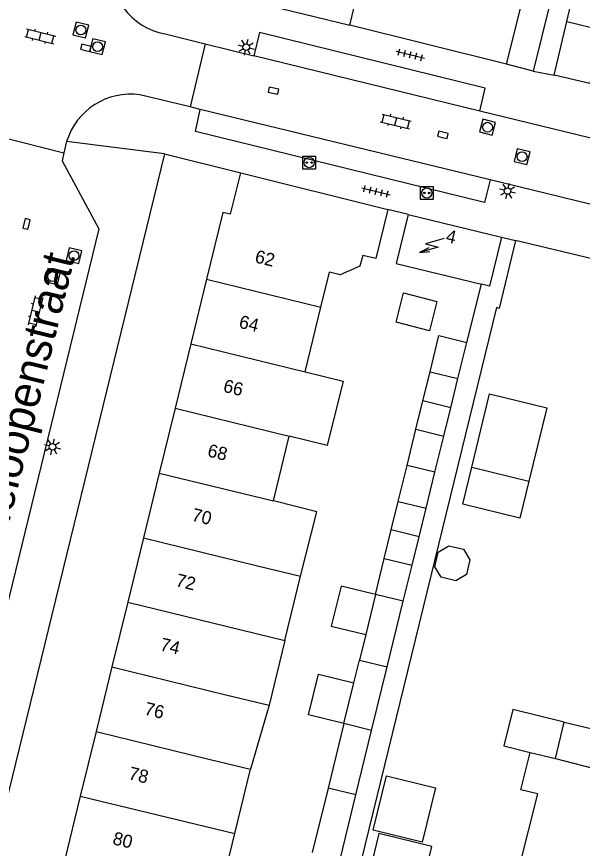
# Model space of a CAD drawing. Extents: x 128000 to 131008, y 398996 to 402500.
# Drawn here: x 128108.9 to 128152.2, y 399424.2 to 399488 of the extents above; entities that cross this region are included whole.
import ezdxf

# ---------------------------------------------------------------- set-up
doc = ezdxf.new("R2010")
doc.units = 0
for name, color, linetype in [('gg-afsc-muur', 7, 'Continuous'), ('gg-anno-huisnummerreeks BGT', 7, 'Continuous'), ('gg-anno-openbare ruimte label', 7, 'Continuous'), ('gg-bbg-bijgebouw', 7, 'Continuous'), ('gg-bbg-gedigitaliseerde bebouwing', 7, 'Continuous'), ('gg-bbg-gedigitaliseerde bijgebouw', 7, 'Continuous'), ('gg-bbg-hoofdgebouw', 7, 'Continuous'), ('gg-bbg-luifel en loopbrug', 7, 'Continuous'), ('gg-bbg-tussenscheiding', 7, 'Continuous'), ('gg-knt-verharding', 7, 'Continuous'), ('gg-knt-verharding nz', 7, 'Continuous'), ('gt-grn-weggrens', 7, 'Continuous'), ('gt-symb-klinker verharding', 7, 'Continuous'), ('gt-symb-kolk', 7, 'Continuous'), ('gt-symb-laadpunt elektrisch vervoer', 7, 'Continuous'), ('gt-symb-lichtmast', 7, 'Continuous'), ('gt-symb-rioolschacht', 7, 'Continuous'), ('gt-symb-tegel verharding', 7, 'Continuous'), ('gt-symb-trafo symbool', 7, 'Continuous')]:
    doc.layers.add(name, color=color, linetype=linetype)

# ---------------------------------------------------------------- blocks, each defined once
blk = doc.blocks.new('gt0-LMAST')
at = {"layer": 'gt-symb-lichtmast'}
for p, q in [((-0.182, 0.173), (-0.447, 0.438)), ((-0.005, 0.246), (-0.005, 0.621)), ((0.172, 0.173), (0.437, 0.438)), ((-0.255, -0.004), (-0.63, -0.004)), ((-0.182, -0.181), (-0.447, -0.446)), ((-0.005, -0.254), (-0.005, -0.629)), ((0.437, -0.446), (0.172, -0.181)), ((0.245, -0.004), (0.62, -0.004))]:
    blk.add_line(p, q, dxfattribs=at)
blk.add_circle((-0.005, -0.004), 0.25, dxfattribs=at)
blk = doc.blocks.new('gt0-KL1')
at = {"layer": 'gt-symb-klinker verharding'}
for p, q in [((-1.15, 0.3), (1.15, 0.3)), ((-1, -0.3), (-1, 0.3)), ((-0.5, 0.3), (-0.5, 0.45)), ((0, -0.3), (0, 0.3)), ((0.5, 0.3), (0.5, 0.45)), ((1, -0.3), (1, 0.3)), ((-1.15, -0.3), (1.15, -0.3)), ((-0.5, -0.45), (-0.5, -0.3)), ((0.5, -0.45), (0.5, -0.3))]:
    blk.add_line(p, q, dxfattribs=at)
blk = doc.blocks.new('gt0-RS')
at = {"layer": 'gt-symb-rioolschacht'}
blk.add_lwpolyline([(-0.5, -0.5), (0.5, -0.5), (0.5, 0.5), (-0.5, 0.5)], close=True, dxfattribs=at)
blk.add_circle((0, 0), 0.375, dxfattribs=at)
blk = doc.blocks.new('gt0-KOLK')
at = {"layer": 'gt-symb-kolk'}
blk.add_lwpolyline([(0, 0), (0.375, 0), (0.375, 0.4), (-0.375, 0.4), (-0.375, 0), (0, 0)], dxfattribs=at)
blk = doc.blocks.new('gt0-HSP')
at = {"layer": 'gt-symb-trafo symbool'}
for points in [[(0.771, 0.746), (-0.529, -0.004), (0.471, -0.004), (-0.829, -0.754)], [(-0.217, -0.24), (-0.829, -0.754), (-0.077, -0.48)]]:
    blk.add_lwpolyline(points, dxfattribs=at)
blk = doc.blocks.new('gt0-LEV')
at = {"layer": 'gt-symb-laadpunt elektrisch vervoer'}
blk.add_lwpolyline([(-0.486, 0.501), (0.486, 0.501), (0.486, -0.499), (-0.486, -0.499)], close=True, dxfattribs=at)
for centre, radius in [((0, 0), 0.393), ((-0.186, 0), 0.0566), ((0.186, 0), 0.0566)]:
    blk.add_circle(centre, radius, dxfattribs=at)
blk = doc.blocks.new('gt0-TEG1')
at = {"layer": 'gt-symb-tegel verharding'}
for p, q in [((-1.125, 0), (1.125, 0)), ((-0.9, -0.25), (-0.9, 0.25)), ((-0.45, -0.25), (-0.45, 0.25)), ((0, -0.25), (0, 0.25)), ((0.45, -0.25), (0.45, 0.25)), ((0.9, -0.25), (0.9, 0.25))]:
    blk.add_line(p, q, dxfattribs=at)

msp = doc.modelspace()

# ---------------------------------------------------------------- linework, layer by layer
at = {"layer": 'gg-afsc-muur'}
for p, q in [((128151.053, 399487.623), (128151.76, 399490.54)), ((128146.442, 399484.356), (128134.42, 399487.35)), ((128120.22, 399477.49), (128126.069, 399476.035)), ((128159.171, 399467.948), (128147.117, 399470.851)), ((128143.386, 399463.032), (128144.53, 399467.488))]:
    msp.add_line(p, q, dxfattribs=at)
msp.add_lwpolyline([(128147.117, 399470.851), (128145.866, 399465.631), (128145.66, 399465.699), (128126.727, 399388.221)], dxfattribs=at)
at = {"layer": 'gg-bbg-bijgebouw'}
for p, q in [((128149.755, 399488.981), (128148.487, 399483.828)), ((128150.079, 399483.529), (128151.053, 399487.623)), ((128148.487, 399483.828), (128146.442, 399484.356)), ((128152.827, 399482.894), (128150.079, 399483.529)), ((128142.709, 399460.264), (128143.386, 399463.032)), ((128140.951, 399453.081), (128141.63, 399455.852)), ((128140.274, 399450.316), (128140.951, 399453.081)), ((128138.53, 399443.185), (128139.207, 399445.953)), ((128137.3, 399438.156), (128138.53, 399443.185)), ((128136.104, 399433.284), (128137.3, 399438.156)), ((128134.893, 399428.337), (128136.104, 399433.284)), ((128133.683, 399423.392), (128134.893, 399428.337))]:
    msp.add_line(p, q, dxfattribs=at)
msp.add_lwpolyline([(128151.053, 399487.623), (128153.797, 399486.97), (128152.827, 399482.894)], dxfattribs=at)
at = {"layer": 'gg-bbg-gedigitaliseerde bebouwing'}
for p, q in [((128134.42, 399487.35), (128135.661, 399492.446)), ((128132.209, 399465.739), (128132.864, 399468.415)), ((128130.996, 399460.78), (128132.209, 399465.739)), ((128128.574, 399450.883), (128129.785, 399455.832)), ((128129.45, 399440.169), (128130.657, 399445.109)), ((128129.45, 399440.169), (128128.239, 399435.21)), ((128128.239, 399435.21), (128126.82, 399430.303)), ((128150.183, 399431.131), (128150.861, 399433.916)), ((128148.243, 399431.603), (128150.183, 399431.131)), ((128125.616, 399425.373), (128126.82, 399430.303)), ((128148.799, 399428.416), (128147.403, 399422.853)), ((128124.402, 399420.404), (128125.616, 399425.373))]:
    msp.add_line(p, q, dxfattribs=at)
for points in [[(128137.345, 399473.229), (128136.424, 399469.455), (128135.415, 399469.698)], [(128135.415, 399469.698), (128135.21, 399468.873), (128133.69, 399468.213), (128132.864, 399468.415)], [(128130.996, 399460.78), (128133.91, 399460.067), (128132.699, 399455.119), (128129.785, 399455.832)], [(128130.657, 399445.109), (128131.897, 399450.049), (128128.574, 399450.883)], [(128150.861, 399433.916), (128152.995, 399433.396), (128154.355, 399438.982)], [(128148.799, 399428.416), (128147.541, 399428.722), (128148.243, 399431.603)]]:
    msp.add_lwpolyline(points, dxfattribs=at)
at = {"layer": 'gg-bbg-gedigitaliseerde bijgebouw'}
for p, q in [((128146.442, 399484.356), (128147.718, 399489.477)), ((128140.575, 399460.786), (128142.709, 399460.264)), ((128138.818, 399453.606), (128139.496, 399456.374)), ((128139.496, 399456.374), (128141.63, 399455.852)), ((128138.141, 399450.838), (128138.818, 399453.606)), ((128143.777, 399453.472), (128148.149, 399452.407)), ((128138.141, 399450.838), (128140.274, 399450.316)), ((128136.396, 399443.707), (128137.074, 399446.475)), ((128137.074, 399446.475), (128139.207, 399445.953)), ((128136.396, 399443.707), (128135.645, 399440.637)), ((128135.645, 399440.637), (128135.165, 399438.678)), ((128134.737, 399436.93), (128135.165, 399438.678)), ((128133.973, 399433.805), (128134.737, 399436.93)), ((128133.973, 399433.805), (128132.762, 399428.857)), ((128132.762, 399428.857), (128131.552, 399423.914))]:
    msp.add_line(p, q, dxfattribs=at)
for points in [[(128140.575, 399460.786), (128141.253, 399463.554), (128143.386, 399463.032)], [(128148.149, 399452.407), (128147.455, 399449.555), (128143.083, 399450.62), (128143.777, 399453.472)], [(128141.212, 399446.957), (128142.027, 399447.445), (128143.137, 399447.174), (128143.635, 399446.364), (128143.36, 399445.239), (128142.545, 399444.75), (128141.434, 399445.022), (128140.936, 399445.831), (128141.212, 399446.957)]]:
    msp.add_lwpolyline(points, dxfattribs=at)
at = {"layer": 'gg-bbg-hoofdgebouw'}
for p, q in [((128125.69, 399489.49), (128134.42, 399487.35)), ((128125.293, 399472.857), (128126.069, 399476.035)), ((128126.069, 399476.035), (128137.345, 399473.229)), ((128138.91, 399472.84), (128146.05, 399471.1)), ((128123.46, 399467.884), (128122.25, 399462.932)), ((128122.25, 399462.932), (128121.041, 399457.981)), ((128121.041, 399457.981), (128119.829, 399453.02)), ((128119.829, 399453.02), (128118.617, 399448.059)), ((128118.617, 399448.059), (128117.409, 399443.117)), ((128117.409, 399443.117), (128116.197, 399438.156)), ((128116.197, 399438.156), (128114.985, 399433.195)), ((128114.985, 399433.195), (128113.776, 399428.244)), ((128113.776, 399428.244), (128112.566, 399423.293))]:
    msp.add_line(p, q, dxfattribs=at)
for points in [[(128125.293, 399472.857), (128124.71, 399473), (128123.46, 399467.884)], [(128138.91, 399472.84), (128137.99, 399469.07), (128144.53, 399467.488)], [(128146.05, 399471.1), (128145.14, 399467.34), (128144.53, 399467.488)]]:
    msp.add_lwpolyline(points, dxfattribs=at)
at = {"layer": 'gg-bbg-luifel en loopbrug'}
for p, q in [((128140.029, 399458.553), (128140.575, 399460.786)), ((128142.162, 399458.027), (128142.709, 399460.264)), ((128139.496, 399456.374), (128140.029, 399458.553)), ((128142.162, 399458.027), (128140.029, 399458.553)), ((128141.63, 399455.852), (128142.162, 399458.027)), ((128137.606, 399448.651), (128138.141, 399450.838)), ((128139.738, 399448.123), (128140.274, 399450.316)), ((128137.074, 399446.475), (128137.606, 399448.651)), ((128139.738, 399448.123), (128137.606, 399448.651)), ((128139.207, 399445.953), (128139.738, 399448.123))]:
    msp.add_line(p, q, dxfattribs=at)
for points in [[(128138.551, 399466.827), (128141.104, 399466.172), (128140.529, 399463.931), (128137.976, 399464.587), (128138.551, 399466.827)], [(128143.777, 399453.472), (128145.144, 399459.081), (128149.516, 399458.017), (128148.149, 399452.407)], [(128136.396, 399443.707), (128133.755, 399444.353), (128133.004, 399441.283), (128135.645, 399440.637)], [(128133.973, 399433.805), (128131.256, 399434.468), (128132.019, 399437.593), (128134.737, 399436.93)], [(128150.861, 399433.916), (128146.925, 399434.879), (128146.244, 399432.092), (128148.243, 399431.603)], [(128136.212, 399425.647), (128137.229, 399429.81), (128140.997, 399428.89), (128139.979, 399424.727), (128136.212, 399425.647)], [(128136.66, 399425.371), (128135.967, 399422.523), (128137.898, 399422.053), (128140.137, 399421.995), (128140.718, 399424.384), (128136.66, 399425.371)]]:
    msp.add_lwpolyline(points, dxfattribs=at)
at = {"layer": 'gg-bbg-tussenscheiding'}
for p, q in [((128123.46, 399467.884), (128132.209, 399465.739)), ((128122.25, 399462.932), (128130.996, 399460.78)), ((128121.041, 399457.981), (128129.785, 399455.832)), ((128140.951, 399453.081), (128138.818, 399453.606)), ((128119.829, 399453.02), (128128.574, 399450.883)), ((128118.617, 399448.059), (128127.358, 399445.915)), ((128127.358, 399445.915), (128130.657, 399445.109)), ((128138.53, 399443.185), (128136.396, 399443.707)), ((128117.409, 399443.117), (128129.45, 399440.169)), ((128135.165, 399438.678), (128137.3, 399438.156)), ((128116.197, 399438.156), (128124.936, 399436.017)), ((128124.936, 399436.017), (128128.239, 399435.21)), ((128114.985, 399433.195), (128123.723, 399431.06)), ((128136.104, 399433.284), (128133.973, 399433.805)), ((128123.723, 399431.06), (128126.82, 399430.303)), ((128150.183, 399431.131), (128156.254, 399429.57)), ((128134.893, 399428.337), (128132.762, 399428.857)), ((128113.776, 399428.244), (128125.616, 399425.373))]:
    msp.add_line(p, q, dxfattribs=at)
at = {"layer": 'gg-knt-verharding'}
for p, q in [((128120.27, 399486.68), (128123.351, 399485.924)), ((128123.351, 399485.924), (128122.208, 399481.08)), ((128123.351, 399485.924), (128127.075, 399485.011)), ((128122.208, 399481.08), (128118.35, 399482.02)), ((128122.969, 399480.895), (128122.208, 399481.08)), ((128153.986, 399478.413), (128144.389, 399480.766)), ((128107.683, 399478.785), (128112.527, 399477.576)), ((128112.731, 399478.431), (128112.527, 399477.576)), ((128120.22, 399477.49), (128100.001, 399394.72)), ((128152.814, 399473.625), (128145.18, 399475.485)), ((128138.91, 399472.84), (128137.345, 399473.229))]:
    msp.add_line(p, q, dxfattribs=at)
for points in [[(128144.389, 399480.766), (128144.81, 399482.536), (128127.512, 399486.799), (128127.075, 399485.011)], [(128145.18, 399475.485), (128144.744, 399473.748), (128122.595, 399479.206), (128122.969, 399480.895)], [(128112.527, 399477.576), (128112.38, 399476.96), (128115.21, 399471.75), (128105.823, 399433.351)]]:
    msp.add_lwpolyline(points, dxfattribs=at)
for centre, radius, start, end in [((128121.153, 399491.599), 4.998, 172.31273, 259.82245), ((128117.647, 399476.927), 5.141, 82.14276, 162.99208)]:
    msp.add_arc(centre, radius, start, end, dxfattribs=at)
at = {"layer": 'gg-knt-verharding nz'}
for p, q in [((128144.389, 399480.766), (128127.075, 399485.011)), ((128145.18, 399475.485), (128122.969, 399480.895)), ((128146.05, 399471.1), (128147.117, 399470.851))]:
    msp.add_line(p, q, dxfattribs=at)
at = {"layer": 'gt-grn-weggrens'}
for p, q in [((128148.487, 399483.828), (128150.079, 399483.529)), ((128120.22, 399477.49), (128112.731, 399478.431))]:
    msp.add_line(p, q, dxfattribs=at)

# ---------------------------------------------------------------- block references
at = {"layer": 'gt-symb-klinker verharding'}
for p, rotation in [((128110.708, 399486.497), -13.883418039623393), ((128137.95, 399479.969), -13.716469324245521), ((128110.363, 399465.416), 76.22785456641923)]:
    msp.add_blockref('gt0-KL1', p, dxfattribs=dict(at, rotation=rotation))
at = {"layer": 'gt-symb-kolk'}
for p, rotation in [((128114.158, 399485.414), -13.772145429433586), ((128128.535, 399482.131), -11.973022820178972), ((128141.515, 399478.749), -13.772145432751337), ((128109.853, 399472.066), 76.22785456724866)]:
    msp.add_blockref('gt0-KOLK', p, dxfattribs=dict(at, rotation=rotation))
at = {"layer": 'gt-symb-laadpunt elektrisch vervoer'}
for p in [(128131.314, 399476.818), (128140.324, 399474.487)]:
    msp.add_blockref('gt0-LEV', p, dxfattribs=at)
at = {"layer": 'gt-symb-lichtmast'}
for p, rotation in [((128126.488, 399485.67), -13.772145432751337), ((128146.521, 399474.639), -13.772145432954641), ((128111.638, 399455.038), 76.22785456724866)]:
    msp.add_blockref('gt0-LMAST', p, dxfattribs=dict(at, rotation=rotation))
at = {"layer": 'gt-symb-rioolschacht'}
for p, rotation in [((128113.819, 399486.978), -13.772145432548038), ((128115.098, 399485.712), -13.772145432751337), ((128144.981, 399479.533), -13.716469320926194), ((128147.633, 399477.278), -13.716469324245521), ((128113.301, 399469.68), -13.772145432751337), ((128111.657, 399468.081), -13.772145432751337)]:
    msp.add_blockref('gt0-RS', p, dxfattribs=dict(at, rotation=rotation))
at = {"layer": 'gt-symb-tegel verharding'}
for p, rotation in [((128139.069, 399485.086), -13.716469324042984), ((128136.431, 399474.613), -13.716469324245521)]:
    msp.add_blockref('gt0-TEG1', p, dxfattribs=dict(at, rotation=rotation))
at = {"layer": 'gt-symb-trafo symbool', "rotation": -13.71646932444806}
msp.add_blockref('gt0-HSP', (128140.745, 399470.456), dxfattribs=at)

# ---------------------------------------------------------------- texts
at = {"layer": 'gg-anno-huisnummerreeks BGT'}
for s, rotation, p in [('4', 346.4, (128141.722, 399470.745)), ('62', 346.3, (128127.093, 399469.176)), ('64', 346.3, (128125.871, 399464.174)), ('66', 346.3, (128124.67, 399459.258)), ('68', 346.3, (128123.46, 399454.302)), ('70', 346.3, (128122.256, 399449.376)), ('72', 346.3, (128121.03, 399444.357)), ('74', 346.3, (128119.828, 399439.438)), ('76', 346.3, (128118.624, 399434.512)), ('78', 346.3, (128117.414, 399429.557)), ('80', 346.3, (128116.196, 399424.57))]:
    msp.add_text(s, height=1, rotation=rotation, dxfattribs=at).set_placement(p)
at = {"layer": 'gg-anno-openbare ruimte label'}
msp.add_text('Hindeloopenstraat', height=2.5, rotation=76.1, dxfattribs=at).set_placement((128106.853, 399443.207))

doc.saveas('drawing.dxf')
